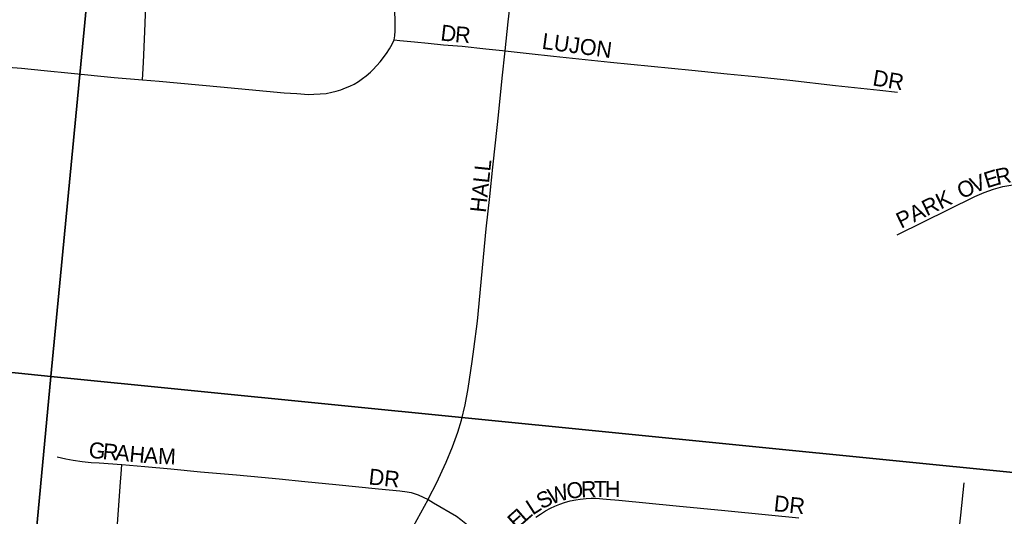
# Model space of a CAD drawing. Extents: x 1410790 to 1770854, y 448063 to 770588.
# Drawn here: x 1524066 to 1527145, y 646042 to 647597 of the extents above; entities that cross this region are included whole.
import ezdxf

# ---------------------------------------------------------------- set-up
doc = ezdxf.new("R2010")
doc.units = 0
for name, color, linetype in [('GM_X_City_Street', 7, 'Continuous'), ('GM_X_City_Street_Text', 7, 'Continuous'), ('GM_X_Section', 7, 'Continuous')]:
    doc.layers.add(name, color=color, linetype=linetype)

msp = doc.modelspace()

# ---------------------------------------------------------------- linework, layer by layer
at = {"layer": 'GM_X_City_Street'}
for points in [[(1525584.1, 647499.9), (1525593.5, 647590.9), (1525615.2, 647777.5), (1525622.6, 647845.7)], [(1524449.9, 647408.9), (1524450.8, 647426.9), (1524452.5, 647463.1), (1524457, 647560.5), (1524461.6, 647669)], [(1525236.7, 647534.6), (1525238.8, 647546.9), (1525240.5, 647562), (1525240.5, 647578.9), (1525240, 647596.6), (1525238.8, 647620.7)], [(1524449.9, 647408.9), (1524501.5, 647404.9), (1524694.1, 647386.9), (1524837.8, 647373.7), (1524893.3, 647368.5), (1524932.4, 647365.9), (1524968.8, 647363.6), (1524985.4, 647364), (1525005.4, 647364.9), (1525024.1, 647366.7), (1525041.6, 647370.4), (1525056, 647374), (1525070.7, 647378.1), (1525084.4, 647383.6), (1525098.7, 647389.3), (1525111.6, 647395.9), (1525125.2, 647403.6), (1525138.5, 647412.7), (1525149.6, 647421.2), (1525163.5, 647433.1), (1525171.8, 647441.6), (1525193, 647465.7), (1525212.6, 647491.4), (1525222.3, 647505.6), (1525230.3, 647520.3), (1525236.7, 647534.6)], [(1525236.7, 647534.6), (1525254.4, 647532.5), (1525300.3, 647528.1), (1525343.3, 647523.9), (1525391.7, 647519.1), (1525449.9, 647514.2), (1525524.2, 647506.6), (1525576.1, 647500.8), (1525584.1, 647499.9)], [(1525343.1, 646095.3), (1525345.7, 646100), (1525369.6, 646146.6), (1525399.7, 646211.9), (1525419.8, 646260.2), (1525436.3, 646306.2), (1525447.4, 646343.7), (1525458.7, 646391.3), (1525468.2, 646442.7), (1525480.8, 646526.8), (1525486, 646565.8), (1525497.3, 646653.6), (1525524.9, 646942.5), (1525536.2, 647044), (1525545.8, 647135.2), (1525554.5, 647211.6), (1525563.1, 647298.4), (1525575.3, 647414.7), (1525584.1, 647499.9)], [(1525584.1, 647499.9), (1525659.4, 647491.4), (1525735.7, 647483.3), (1525913.7, 647464.4), (1526168.1, 647439.2), (1526278.9, 647427.8), (1526366.2, 647419.1), (1526474.5, 647408.4), (1526618, 647391.7), (1526756.4, 647376.2), (1526810.9, 647370.7)], [(1524030, 647448.5), (1524071.5, 647445.2), (1524142.5, 647438.6), (1524227, 647429.6), (1524360.9, 647415.9), (1524449.9, 647408.9)], [(1526810, 646923.3), (1527053.7, 647043.5), (1527082, 647056.2), (1527111.2, 647066.6), (1527141.2, 647074.7), (1527171.7, 647080.4), (1527202.5, 647083.8), (1527233.5, 647084.8), (1527264.5, 647083.4), (1527386.3, 647073), (1527480.5, 647065)], [(1524182.5, 646228.2), (1524209.6, 646222), (1524233.3, 646217.9), (1524260.8, 646214.4), (1524289.6, 646211.3), (1524314.7, 646209.4), (1524384.9, 646204.1)], [(1524350.7, 645758.7), (1524358, 645841), (1524363.1, 645907.3), (1524366, 645946.6), (1524369.1, 645989.5), (1524376.6, 646090.4), (1524380.1, 646136.2), (1524383.9, 646189.3), (1524384.9, 646204.1)], [(1524384.9, 646204.1), (1524457.5, 646198.7), (1524538.1, 646191.3), (1524631.1, 646182), (1524743.8, 646172.2), (1524821.8, 646164.9), (1524877.6, 646159.6), (1524957.7, 646151.7), (1525054.1, 646142.1), (1525188.3, 646128.7), (1525255, 646121.8), (1525277.8, 646119), (1525289.8, 646116.8), (1525302.5, 646113.2), (1525312.1, 646109.9), (1525343.1, 646095.3)], [(1527002.7, 645980.6), (1527009.3, 646045.9), (1527019.6, 646146.9)], [(1525680, 646039.4), (1525694.3, 646049.3), (1525710.1, 646059.2), (1525726, 646067.5), (1525739.5, 646073.9), (1525755.7, 646080.1), (1525770.3, 646085.1), (1525788, 646090.4), (1525805.3, 646094.2), (1525819.2, 646096.4), (1525837.9, 646098.2), (1525853.2, 646098.9), (1525867.4, 646098.9), (1525901.6, 646096.4), (1525939.3, 646092.5), (1526119, 646075.5), (1526271.8, 646060.2), (1526407.6, 646046.6), (1526502.9, 646037.1)], [(1525134.1, 645671.9), (1525139.4, 645689.4), (1525155.3, 645732.8), (1525170.6, 645769.3), (1525190.1, 645811.1), (1525236.1, 645898.2), (1525285.9, 645990.7), (1525343.1, 646095.3)], [(1525343.1, 646095.3), (1525360.6, 646085), (1525432.1, 646042.6), (1525445.9, 646032.7), (1525461.3, 646019.5), (1525548.5, 645924.5)]]:
    msp.add_lwpolyline(points, dxfattribs=at)
at = {"layer": 'GM_X_Section'}
for points in [[(1524666.4, 651730.2), (1524163.6, 646480.2), (1518872.7, 647025.1), (1519360.1, 652231.2)], [(1529818.7, 651249.1), (1529389.2, 645957.9), (1524163.6, 646480.2), (1524666.4, 651730.2)], [(1524163.6, 646480.2), (1523663.4, 641153), (1518360, 641683.9), (1518872.7, 647025.1)], [(1529389.2, 645957.9), (1528881.3, 640647.9), (1523663.4, 641153), (1524163.6, 646480.2)]]:
    msp.add_lwpolyline(points, close=True, dxfattribs=at)

# ---------------------------------------------------------------- texts
at = {"layer": 'GM_X_City_Street_Text'}
for s, rotation, p in [('D', 353.165, (1525380.3, 647532.8)), ('R', 355.3315, (1525426, 647527.4)), ('LUJON', 352.2343, (1525697.2, 647506.5)), ('DR', 350.5426, (1526731.4, 647392)), ('HALL', 83.928, (1525523.7, 646991.6)), ('V', 22.4021, (1527051.4, 647052.8)), ('E', 17.2514, (1527091, 647069.2)), ('R', 11.7623, (1527123.4, 647079.3)), ('O', 24.4286, (1527011.8, 647034.8)), ('PARK', 25.8641, (1526822.6, 646942.4)), ('G', 354.4395, (1524280, 646226.1)), ('R', 354.4509, (1524323.8, 646221.8)), ('A', 354.4395, (1524363.2, 646218)), ('H', 354.6537, (1524407.2, 646213.7)), ('A', 356.5924, (1524452.9, 646209.5)), ('M', 357.3828, (1524497.5, 646206.8)), ('DR', 353.994, (1525155.7, 646142.5)), ('W', 17.9272, (1525727.7, 646078.7)), ('O', 8.2244, (1525779.9, 646095.8)), ('R', 1.4087, (1525821.9, 646102)), ('T', 0, (1525861.2, 646102.9)), ('H', 0, (1525896.4, 646102.9)), ('S', 28.1962, (1525698.8, 646063)), ('DR', 353.9826, (1526422.9, 646058.9)), ('L', 41.4138, (1525645.3, 646022.4)), ('L', 32.8034, (1525670.2, 646044.5)), ('E', 41.4044, (1525618.9, 645999.1))]:
    msp.add_text(s, height=50, rotation=rotation, dxfattribs=at).set_placement(p)

doc.saveas('drawing.dxf')
